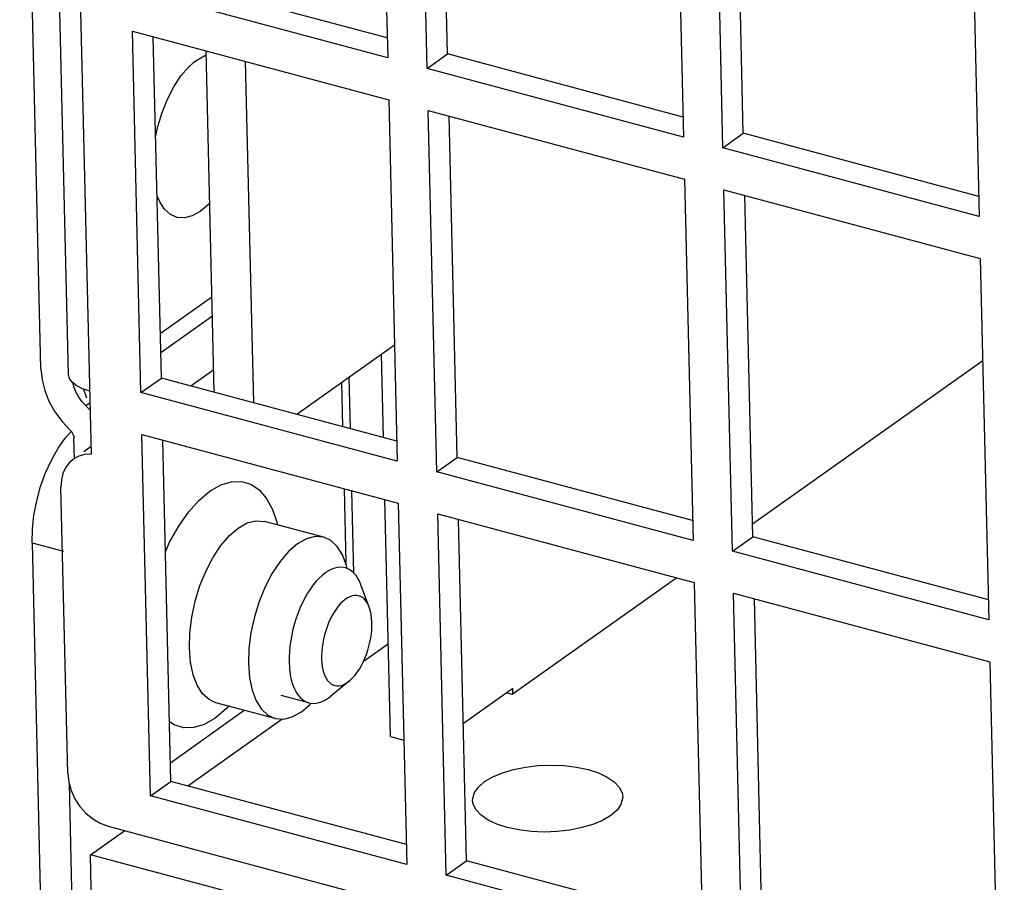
# Model space of a CAD drawing. Header units: millimetres. Extents: x 6 to 414, y 7 to 290.
# Tile 259 of 341: x 193.31 to 195.41, y 132.6 to 134.43. Entities that reach past the tile are written whole.
import ezdxf

# ---------------------------------------------------------------- set-up
doc = ezdxf.new("R2010")
doc.units = ezdxf.units.MM
doc.header["$LTSCALE"] = 23.1
for name, color, linetype in [('_4120', 7, 'CONTINUOUS'), ('_44079', 7, 'CONTINUOUS'), ('_51145', 7, 'CONTINUOUS'), ('_55275', 7, 'CONTINUOUS'), ('_60383', 7, 'CONTINUOUS'), ('_77741', 7, 'CONTINUOUS')]:
    doc.layers.add(name, color=color, linetype=linetype)

msp = doc.modelspace()

# ---------------------------------------------------------------- linework, layer by layer
at = {"layer": '_4120', "color": 7, "linetype": 'Continuous'}
for p, q in [((193.9373, 133.2297), (193.9312, 133.2212)), ((194.0564, 133.1824), (194.0386, 133.2298)), ((193.9312, 133.2212), (193.9253, 133.2121)), ((193.9648, 133.0305), (193.9679, 133.0258)), ((194.0142, 133.0249), (193.975, 132.9928)), ((193.9279, 132.9782), (193.8691, 132.994)), ((193.9279, 132.9782), (193.9309, 132.9775))]:
    msp.add_line(p, q, dxfattribs=at)
for points in [[(194.0051, 133.266), (194.0022, 133.2667), (193.9961, 133.2673), (193.9898, 133.2669), (193.9833, 133.2655), (193.9767, 133.2631), (193.97, 133.2598), (193.9634, 133.2555), (193.9567, 133.2503), (193.9501, 133.2442), (193.9436, 133.2373), (193.9373, 133.2297)], [(194.0136, 133.2625), (194.0081, 133.2651), (194.0051, 133.266)], [(194.0324, 133.243), (194.0283, 133.2492), (194.0238, 133.2546), (194.0189, 133.259), (194.0136, 133.2625)], [(194.0386, 133.2298), (194.0361, 133.236), (194.0324, 133.243)], [(193.9253, 133.2121), (193.9197, 133.2024), (193.9144, 133.1922), (193.9095, 133.1814), (193.905, 133.1703), (193.9009, 133.1588), (193.8972, 133.1471), (193.894, 133.1352), (193.8913, 133.1232), (193.8891, 133.1112), (193.8875, 133.0993), (193.8863, 133.0876), (193.8858, 133.076), (193.8858, 133.0648), (193.8863, 133.054), (193.8874, 133.0436), (193.889, 133.0338), (193.8912, 133.0246), (193.8938, 133.0161), (193.897, 133.0082), (193.9006, 133.0012)], [(194.0523, 133.1912), (194.0492, 133.1957), (194.0459, 133.1996), (194.0421, 133.2027), (194.0381, 133.205), (194.0339, 133.2065), (194.0294, 133.2072), (194.0248, 133.2071), (194.02, 133.2062)], [(194.02, 133.2062), (194.0151, 133.2044), (194.0101, 133.2018), (194.0051, 133.1985), (194.0002, 133.1944), (193.9953, 133.1896), (193.9906, 133.1841), (193.986, 133.178), (193.9816, 133.1713), (193.9774, 133.1641), (193.9735, 133.1565), (193.9699, 133.1485), (193.9666, 133.1402), (193.9637, 133.1316), (193.9612, 133.1228), (193.9591, 133.114), (193.9573, 133.1051), (193.9561, 133.0962), (193.9552, 133.0875), (193.9549, 133.079), (193.9549, 133.0708), (193.9555, 133.0629), (193.9565, 133.0553), (193.9579, 133.0483), (193.9598, 133.0417), (193.9621, 133.0358), (193.9648, 133.0305)], [(194.0564, 133.1824), (194.055, 133.1858), (194.0523, 133.1912)], [(194.0436, 133.0651), (194.0472, 133.0731), (194.0504, 133.0815), (194.0533, 133.0901), (194.0559, 133.0988), (194.058, 133.1077), (194.0597, 133.1166), (194.061, 133.1254), (194.0618, 133.1342), (194.0622, 133.1426), (194.0621, 133.1509), (194.0616, 133.1588), (194.0606, 133.1663), (194.0592, 133.1734), (194.0573, 133.1799), (194.0564, 133.1824)], [(194.0142, 133.0249), (194.0169, 133.0272), (194.0218, 133.0321), (194.0265, 133.0375), (194.0311, 133.0436), (194.0355, 133.0503), (194.0397, 133.0575), (194.0436, 133.0651)], [(193.9679, 133.0258), (193.9712, 133.0221), (193.9749, 133.019)], [(193.9749, 133.019), (193.9789, 133.0166), (193.9832, 133.0151), (193.9877, 133.0144), (193.9923, 133.0145), (193.9971, 133.0155), (194.002, 133.0172), (194.007, 133.0198), (194.0119, 133.0231), (194.0142, 133.0249)], [(193.9006, 133.0012), (193.9047, 132.995), (193.9093, 132.9896), (193.9142, 132.9852), (193.9194, 132.9817)], [(193.9194, 132.9817), (193.925, 132.9791), (193.9279, 132.9782)], [(193.9309, 132.9775), (193.937, 132.9769), (193.9433, 132.9773), (193.9498, 132.9787), (193.9564, 132.9811), (193.963, 132.9844), (193.9697, 132.9887), (193.975, 132.9928)]]:
    msp.add_lwpolyline(points, dxfattribs=at)
at = {"layer": '_44079', "color": 7, "linetype": 'Continuous'}
for p, q in [((195.3633, 133.7067), (194.8731, 133.359)), ((194.7114, 133.2444), (194.3611, 132.9959)), ((194.0459, 133.068), (194.0972, 133.1044)), ((194.3611, 132.9959), (194.3485, 132.9993)), ((193.6698, 132.8013), (193.8705, 132.9436)), ((193.4625, 132.6542), (193.5355, 132.706)), ((193.7964, 132.5646), (193.4625, 132.6542)), ((193.4659, 132.511), (193.4625, 132.6542))]:
    msp.add_line(p, q, dxfattribs=at)
for points in [[(194.3022, 132.8104), (194.3197, 132.8207), (194.3402, 132.8293), (194.3638, 132.8363), (194.3896, 132.8415), (194.4165, 132.8446), (194.444, 132.8456), (194.4715, 132.8445), (194.4981, 132.8412), (194.5227, 132.8359), (194.5448, 132.8288), (194.5636, 132.82), (194.5785, 132.8099), (194.5891, 132.7986), (194.5952, 132.7867), (194.5965, 132.7782)], [(194.2767, 132.7705), (194.2769, 132.7744), (194.2805, 132.7869), (194.289, 132.7989), (194.3022, 132.8104)], [(194.3751, 132.7074), (194.3505, 132.7127), (194.3284, 132.7198), (194.3096, 132.7286), (194.2947, 132.7388), (194.2841, 132.75), (194.278, 132.762), (194.2767, 132.7705)], [(194.5965, 132.7782), (194.5963, 132.7742), (194.5927, 132.7617), (194.5843, 132.7498), (194.571, 132.7382)], [(194.571, 132.7382), (194.5535, 132.7279), (194.533, 132.7193), (194.5094, 132.7123), (194.4837, 132.7071), (194.4567, 132.704), (194.4292, 132.703), (194.4017, 132.7042), (194.3751, 132.7074)]]:
    msp.add_lwpolyline(points, dxfattribs=at)
at = {"layer": '_51145', "color": 7, "linetype": 'Continuous'}
msp.add_line((193.4476, 133.6468), (193.454, 133.6277), dxfattribs=at)
at = {"layer": '_55275', "color": 7, "linetype": 'Continuous'}
for p, q in [((193.3936, 133.5205), (193.409, 133.5424)), ((193.409, 133.5424), (193.4219, 133.5568)), ((193.3794, 133.4956), (193.3936, 133.5205)), ((193.3382, 133.3191), (193.4054, 133.3011)), ((193.3382, 133.3191), (193.3634, 132.2574)), ((193.4171, 132.8063), (193.429, 132.304))]:
    msp.add_line(p, q, dxfattribs=at)
msp.add_lwpolyline([(193.3382, 133.3191), (193.339, 133.3486), (193.3422, 133.3784), (193.3482, 133.4089), (193.3565, 133.4391), (193.367, 133.4682), (193.3794, 133.4956)], dxfattribs=at)
at = {"layer": '_60383', "color": 7, "linetype": 'Continuous'}
for p, q in [((193.357, 133.6898), (193.3119, 135.5943)), ((193.4648, 133.5077), (193.4173, 135.513)), ((193.4158, 133.6781), (193.3758, 135.37)), ((194.0777, 135.1223), (194.0959, 134.3524)), ((194.1799, 134.3299), (194.1617, 135.0998)), ((194.2233, 134.3606), (194.206, 135.0878)), ((194.7077, 134.9532), (194.726, 134.1833)), ((194.81, 134.1608), (194.7917, 134.9307)), ((194.8533, 134.1916), (194.8361, 134.9188)), ((195.3378, 134.7841), (195.356, 134.0143)), ((194.0949, 134.3951), (193.5932, 134.5297)), ((194.0959, 134.3524), (193.5498, 134.4989)), ((193.552, 134.4094), (194.098, 134.2629)), ((193.5702, 133.6395), (193.552, 134.4094)), ((193.6136, 133.6703), (193.5963, 134.3975)), ((194.1799, 134.3299), (194.2233, 134.3606)), ((194.725, 134.226), (194.2233, 134.3606)), ((193.6823, 134.3424), (193.6889, 134.3476)), ((194.726, 134.1833), (194.1799, 134.3299)), ((194.098, 134.2629), (194.1163, 133.493)), ((194.182, 134.2404), (194.7281, 134.0938)), ((194.2003, 133.4705), (194.182, 134.2404)), ((194.2436, 133.5012), (194.2264, 134.2284)), ((194.81, 134.1608), (194.8533, 134.1916)), ((195.355, 134.0569), (194.8533, 134.1916)), ((195.356, 134.0143), (194.81, 134.1608)), ((194.7281, 134.0938), (194.7463, 133.3239)), ((194.8121, 134.0713), (195.3582, 133.9247)), ((194.8303, 133.3014), (194.8121, 134.0713)), ((194.8737, 133.3322), (194.8565, 134.0594)), ((195.3582, 133.9247), (195.3764, 133.1549)), ((193.7215, 133.8428), (193.6113, 133.7646)), ((193.7225, 133.8023), (193.6123, 133.7241)), ((193.357, 133.6898), (193.3594, 133.6665)), ((193.4181, 133.6692), (193.4159, 133.6781)), ((193.5702, 133.6395), (193.6136, 133.6703)), ((194.1152, 133.5357), (193.6136, 133.6703)), ((193.6761, 133.6535), (193.7252, 133.6883)), ((194.0163, 133.5622), (194.0137, 133.6721)), ((193.428, 133.6502), (193.4253, 133.6609)), ((193.4323, 133.6394), (193.428, 133.6502)), ((193.9974, 133.6605), (193.9996, 133.5667)), ((194.1163, 133.493), (193.5702, 133.6395)), ((193.4626, 133.6013), (193.4449, 133.6198)), ((193.4622, 133.6176), (193.4531, 133.6112)), ((193.4283, 133.4971), (193.4273, 133.5427)), ((193.5723, 133.55), (194.1184, 133.4035)), ((193.5905, 132.7801), (193.5723, 133.55)), ((193.4644, 133.5244), (193.4483, 133.513)), ((193.6339, 132.8109), (193.6167, 133.5381)), ((193.4648, 133.5077), (193.4508, 133.507)), ((194.2003, 133.4705), (194.2436, 133.5012)), ((194.7453, 133.3666), (194.2436, 133.5012)), ((193.4283, 133.4988), (193.4258, 133.4971)), ((194.7463, 133.3239), (194.2003, 133.4705)), ((193.4141, 132.8275), (193.3997, 133.438)), ((193.7172, 133.4292), (193.7405, 133.4425)), ((193.7843, 133.4499), (193.8044, 133.444)), ((194.0028, 133.4345), (194.0065, 133.2753)), ((194.0236, 133.2548), (194.0194, 133.43)), ((194.1184, 133.4035), (194.1366, 132.6336)), ((193.6506, 133.3544), (193.6716, 133.3845)), ((194.2024, 133.381), (194.7484, 133.2344)), ((194.2206, 132.6111), (194.2024, 133.381)), ((193.7775, 133.3507), (193.7964, 133.3614)), ((193.9596, 133.331), (193.8335, 133.3649)), ((194.264, 132.6418), (194.2468, 133.369)), ((194.8303, 133.3014), (194.8737, 133.3322)), ((195.3754, 133.1975), (194.8737, 133.3322)), ((195.3764, 133.1549), (194.8303, 133.3014)), ((194.7484, 133.2344), (194.7667, 132.4645)), ((194.8325, 133.2119), (195.3785, 133.0654)), ((194.8507, 132.442), (194.8325, 133.2119)), ((194.8941, 132.4728), (194.8768, 133.2)), ((195.3785, 133.0654), (195.3968, 132.2955)), ((193.6899, 133.0156), (193.6813, 133.0382)), ((193.8559, 132.9447), (193.7299, 132.9785)), ((193.633, 132.8506), (193.7904, 132.9623)), ((193.7518, 132.9654), (193.7286, 132.9458)), ((193.757, 132.9712), (193.7518, 132.9654)), ((193.912, 132.9588), (193.9311, 132.9754)), ((193.7286, 132.9458), (193.7051, 132.9324)), ((193.5905, 132.7801), (193.6339, 132.8109)), ((194.1356, 132.6763), (193.6339, 132.8109)), ((194.1366, 132.6336), (193.5905, 132.7801)), ((193.5003, 132.7154), (197.4151, 131.6649)), ((194.2206, 132.6111), (194.264, 132.6418)), ((194.7657, 132.5072), (194.264, 132.6418)), ((194.7667, 132.4645), (194.2206, 132.6111))]:
    msp.add_line(p, q, dxfattribs=at)
for points in [[(193.6402, 134.2906), (193.6554, 134.3138), (193.6716, 134.3326), (193.6823, 134.3424)], [(193.6889, 134.3476), (193.7062, 134.3572), (193.7093, 134.358)], [(193.6152, 134.236), (193.6266, 134.2644), (193.6402, 134.2906)], [(193.6014, 134.184), (193.6061, 134.2062), (193.6152, 134.236)], [(193.6965, 134.0253), (193.6792, 134.0156), (193.6628, 134.0113), (193.6471, 134.0124), (193.6328, 134.0186), (193.6205, 134.0298), (193.6103, 134.0456), (193.6057, 134.0562)], [(193.7168, 134.0437), (193.7138, 134.0402), (193.6965, 134.0253)], [(193.4334, 133.6537), (193.424, 133.6611), (193.4181, 133.6692)], [(193.3594, 133.6665), (193.3652, 133.6435), (193.3743, 133.6206), (193.3866, 133.5985), (193.4021, 133.5777), (193.4207, 133.5579)], [(193.4616, 133.642), (193.4459, 133.6473), (193.4334, 133.6537)], [(193.4449, 133.6198), (193.438, 133.6292), (193.4323, 133.6394)], [(193.4207, 133.5579), (193.4218, 133.557), (193.4231, 133.5553), (193.4246, 133.5524), (193.4261, 133.5491), (193.4269, 133.5459), (193.4273, 133.5427)], [(193.4508, 133.507), (193.4382, 133.5037), (193.4269, 133.4978), (193.4258, 133.497)], [(193.4258, 133.497), (193.4173, 133.4896), (193.4095, 133.4792), (193.4039, 133.4669), (193.4006, 133.4533), (193.3997, 133.438)], [(193.7405, 133.4425), (193.7628, 133.4494), (193.7843, 133.4499)], [(193.8044, 133.444), (193.8223, 133.4317), (193.8379, 133.4136), (193.8506, 133.3898), (193.8603, 133.3611), (193.8609, 133.3575)], [(193.6716, 133.3845), (193.6938, 133.4093), (193.7172, 133.4292)], [(193.6223, 133.3002), (193.6313, 133.3202), (193.6506, 133.3544)], [(193.7964, 133.3614), (193.8148, 133.3662), (193.8335, 133.3649)], [(193.6813, 133.0382), (193.6757, 133.0649), (193.6733, 133.0948), (193.6742, 133.1271), (193.6784, 133.1607), (193.6857, 133.1946), (193.6959, 133.2279), (193.7088, 133.2594), (193.7238, 133.2883), (193.7406, 133.3136), (193.7587, 133.3347), (193.7775, 133.3507)], [(193.9035, 133.3169), (193.8843, 133.3004), (193.8665, 133.2796), (193.8497, 133.2542), (193.8347, 133.2254), (193.822, 133.1942), (193.8119, 133.1614), (193.8046, 133.1276), (193.8003, 133.094), (193.7993, 133.0617), (193.8016, 133.0318)], [(193.9596, 133.3309), (193.9412, 133.3324), (193.9228, 133.3277), (193.9035, 133.3169)], [(194.0096, 133.2644), (194.0083, 133.2707), (193.9998, 133.2934), (193.9885, 133.3113), (193.9747, 133.3241), (193.9596, 133.3309)], [(193.8016, 133.0318), (193.8072, 133.0051), (193.8157, 132.9824), (193.827, 132.9644), (193.8407, 132.9517), (193.8559, 132.9448)], [(193.7299, 132.9785), (193.7153, 132.9851), (193.7014, 132.9977), (193.6899, 133.0156)], [(193.8559, 132.9448), (193.8743, 132.9433), (193.8926, 132.9481), (193.912, 132.9588)], [(193.7051, 132.9324), (193.6827, 132.9255), (193.6611, 132.9251), (193.6411, 132.9311), (193.6309, 132.9381)], [(193.4141, 132.8275), (193.4164, 132.809), (193.4214, 132.7912), (193.4296, 132.7738), (193.4402, 132.7576), (193.4531, 132.7432), (193.4677, 132.731), (193.4833, 132.7219), (193.5003, 132.7154)]]:
    msp.add_lwpolyline(points, dxfattribs=at)
at = {"layer": '_77741', "color": 7, "linetype": 'Continuous'}
for p, q in [((193.7263, 133.64), (193.7091, 134.3673)), ((193.8103, 133.6175), (193.7931, 134.3447)), ((194.1104, 133.7406), (193.9021, 133.5929)), ((194.0868, 133.5433), (194.0826, 133.721)), ((194.1019, 132.9065), (194.09, 133.4111)), ((194.3621, 133.0089), (194.2571, 132.9344)), ((194.3624, 132.9959), (194.3621, 133.0089)), ((194.1019, 132.9065), (194.1303, 132.8989))]:
    msp.add_line(p, q, dxfattribs=at)

doc.saveas('drawing.dxf')
